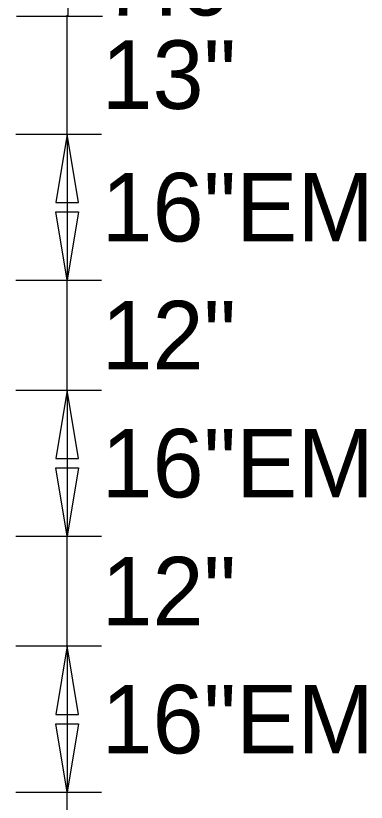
# Model space of a CAD drawing. Extents: x 1806251 to 1809821, y 414895 to 422886.
# Drawn here: x 1809678.462 to 1809678.845, y 415032.12 to 415032.981 of the extents above; entities that cross this region are included whole.
import ezdxf

# ---------------------------------------------------------------- set-up
doc = ezdxf.new("R2010")
doc.units = 0
doc.layers.add('GSDIMS', color=7, linetype='Continuous')

msp = doc.modelspace()

# ---------------------------------------------------------------- linework, layer by layer
at = {"layer": 'GSDIMS'}
for p, q in [((1809678.51896, 415032.98039), (1809678.51896, 415033.05657)), ((1809678.46271, 415032.98039), (1809678.55646, 415032.98039)), ((1809678.51796, 415032.85139), (1809678.51796, 415032.98139)), ((1809678.46171, 415032.85139), (1809678.55546, 415032.85139)), ((1809678.46171, 415032.85139), (1809678.55546, 415032.85139)), ((1809678.51796, 415032.85139), (1809678.51796, 415032.69139)), ((1809678.46171, 415032.69139), (1809678.55546, 415032.69139)), ((1809678.46171, 415032.69139), (1809678.55546, 415032.69139)), ((1809678.51796, 415032.57139), (1809678.51796, 415032.69139)), ((1809678.46171, 415032.57139), (1809678.55546, 415032.57139)), ((1809678.46171, 415032.57139), (1809678.55546, 415032.57139)), ((1809678.51796, 415032.57139), (1809678.51796, 415032.41139)), ((1809678.46171, 415032.41139), (1809678.55546, 415032.41139)), ((1809678.46171, 415032.41139), (1809678.55546, 415032.41139)), ((1809678.51796, 415032.29139), (1809678.51796, 415032.41139)), ((1809678.46171, 415032.29139), (1809678.55546, 415032.29139)), ((1809678.46171, 415032.29139), (1809678.55546, 415032.29139)), ((1809678.51796, 415032.29139), (1809678.51796, 415032.13139)), ((1809678.46171, 415032.13139), (1809678.55546, 415032.13139)), ((1809678.46171, 415032.13139), (1809678.55546, 415032.13139)), ((1809678.51796, 415032.01039), (1809678.51796, 415032.13139))]:
    msp.add_line(p, q, dxfattribs=at)
for points in [[(1809678.51796, 415032.85139), (1809678.50546, 415032.77639), (1809678.53046, 415032.77639)], [(1809678.51796, 415032.69139), (1809678.50546, 415032.76639), (1809678.53046, 415032.76639)], [(1809678.51796, 415032.57139), (1809678.50546, 415032.49639), (1809678.53046, 415032.49639)], [(1809678.51796, 415032.41139), (1809678.50546, 415032.48639), (1809678.53046, 415032.48639)], [(1809678.51796, 415032.29139), (1809678.50546, 415032.21639), (1809678.53046, 415032.21639)], [(1809678.51796, 415032.13139), (1809678.50546, 415032.20639), (1809678.53046, 415032.20639)]]:
    msp.add_lwpolyline(points, close=True, dxfattribs=at)

# ---------------------------------------------------------------- texts
for s, p in [('7.6"', (1809678.55646, 415032.98107)), ('13"', (1809678.55546, 415032.87889)), ('16"EM', (1809678.55546, 415032.73389)), ('12"', (1809678.55546, 415032.59389)), ('16"EM', (1809678.55546, 415032.45389)), ('12"', (1809678.55546, 415032.31389)), ('16"EM', (1809678.55546, 415032.17389))]:
    msp.add_text(s, height=0.075, dxfattribs=at).set_placement(p)

doc.saveas('drawing.dxf')
